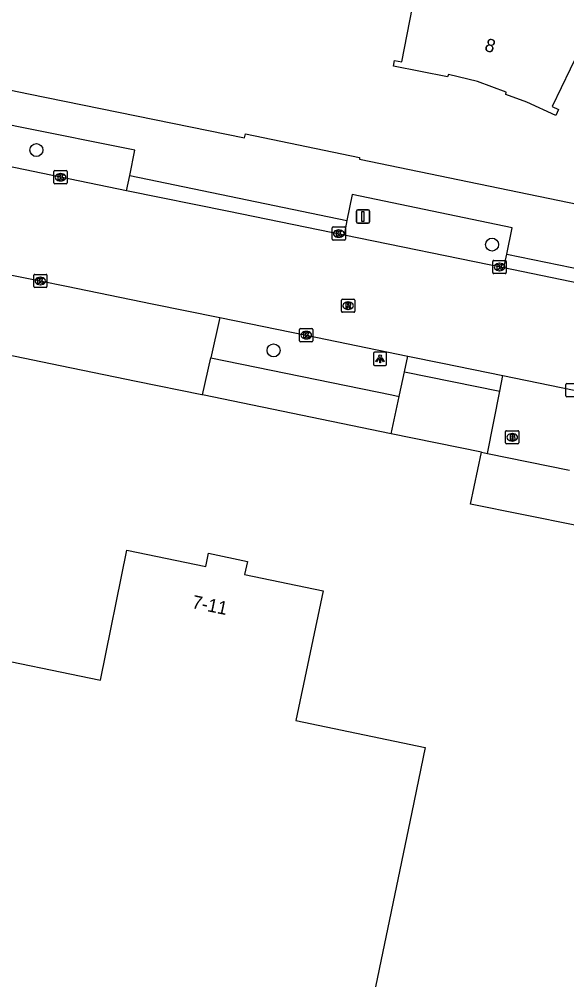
# Model space of a CAD drawing. Extents: x 157692 to 159670, y 381454 to 383289.
# Drawn here: x 158404.6 to 158445.9, y 382455.9 to 382528.3 of the extents above; entities that cross this region are included whole.
import ezdxf

# ---------------------------------------------------------------- set-up
doc = ezdxf.new("R2010")
doc.units = 0
for name, color, linetype in [('IMGEO_Boom', 7, 'Continuous'), ('IMGEO_Brandkraan', 7, 'Continuous'), ('IMGEO_Groenvoorziening', 7, 'Continuous'), ('IMGEO_Kolk', 7, 'Continuous'), ('IMGEO_Lichtpunt', 7, 'Continuous'), ('IMGEO_Pand', 7, 'Continuous'), ('IMGEO_Pand_nummerreeks', 7, 'Continuous'), ('IMGEO_Rijbaan_lokaal_gesloten', 7, 'Continuous'), ('IMGEO_Rioolput', 7, 'Continuous'), ('IMGEO_Verkeersbordpaal', 7, 'Continuous'), ('IMGEO_Voetpad_open', 7, 'Continuous')]:
    doc.layers.add(name, color=color, linetype=linetype)

msp = doc.modelspace()

# ---------------------------------------------------------------- linework, layer by layer
at = {"layer": 'IMGEO_Boom'}
for centre in [(158405.866, 382518.47), (158440.224, 382511.335), (158423.748, 382503.351)]:
    msp.add_circle(centre, 0.489, dxfattribs=at)
at = {"layer": 'IMGEO_Brandkraan'}
for p, q in [((158441.245, 382496.367), (158441.245, 382497.219)), ((158441.32, 382497.293), (158442.172, 382497.293)), ((158442.246, 382497.219), (158442.246, 382496.367)), ((158441.756, 382496.513), (158441.731, 382496.513)), ((158441.733, 382497.073), (158441.758, 382497.073)), ((158442.172, 382496.293), (158441.32, 382496.293))]:
    msp.add_line(p, q, dxfattribs=at)
for points in [[(158441.245, 382496.367), (158441.245, 382497.219)], [(158441.32, 382497.293), (158442.172, 382497.293)], [(158442.246, 382497.219), (158442.246, 382496.367)], [(158441.593, 382496.993), (158441.593, 382496.593), (158441.806, 382496.593)], [(158441.824, 382496.993), (158441.593, 382496.993)], [(158441.772, 382496.912), (158441.718, 382496.912), (158441.718, 382496.836)], [(158441.718, 382496.836), (158441.771, 382496.836)], [(158441.78, 382496.76), (158441.718, 382496.76), (158441.718, 382496.679)], [(158441.718, 382496.679), (158441.78, 382496.679)], [(158442.172, 382496.293), (158441.32, 382496.293)]]:
    msp.add_lwpolyline(points, dxfattribs=at)
for centre, radius, start, end in [((158441.322, 382497.217), 0.0765, 91.55205, 178.44795), ((158441.322, 382497.217), 0.0765, 91.55205, 178.44795), ((158442.17, 382497.217), 0.0765, 1.55205, 88.44795), ((158442.17, 382497.217), 0.0765, 1.55205, 88.44795), ((158441.322, 382496.369), 0.0765, 181.55205, 268.44795), ((158441.322, 382496.369), 0.0765, 181.55205, 268.44795), ((158441.773, 382496.874), 0.0379, 267.82845, 90.93552), ((158441.781, 382496.719), 0.0404, 269.87594, 90.50774), ((158441.812, 382496.844), 0.251, 268.66757, 293.53466), ((158441.828, 382496.848), 0.145, 59.4692, 91.53667), ((158441.853, 382496.895), 0.0922, 285.51372, 58.15012), ((158441.858, 382496.703), 0.105, 301.31148, 78.98903), ((158442.17, 382496.369), 0.0765, 271.55205, 358.44795), ((158442.17, 382496.369), 0.0765, 271.55205, 358.44795)]:
    msp.add_arc(centre, radius, start, end, dxfattribs=at)
for centre, major_axis, ratio, start_param, end_param in [((158441.732, 382496.793), (-0.387, 0.002), 0.722429, 4.712389, 7.853982), ((158441.757, 382496.793), (-0.39, 0.002), 0.717154, 1.570796, 4.712389)]:
    msp.add_ellipse(centre, major_axis=major_axis, ratio=ratio, start_param=start_param, end_param=end_param, dxfattribs=at)
at = {"layer": 'IMGEO_Groenvoorziening'}
msp.add_lwpolyline([(158450.596, 382489.334), (158438.61, 382491.745), (158439.424, 382495.671)], dxfattribs=at)
at = {"layer": 'IMGEO_Kolk'}
for p, q in [((158407.192, 382515.992), (158407.192, 382516.844)), ((158407.267, 382516.918), (158408.119, 382516.918)), ((158407.68, 382516.698), (158407.705, 382516.698)), ((158408.193, 382516.844), (158408.193, 382515.992)), ((158407.703, 382516.138), (158407.678, 382516.138)), ((158408.119, 382515.918), (158407.267, 382515.918)), ((158428.163, 382511.738), (158428.163, 382512.59)), ((158428.238, 382512.664), (158429.09, 382512.664)), ((158428.651, 382512.444), (158428.676, 382512.444)), ((158429.164, 382512.59), (158429.164, 382511.738)), ((158429.09, 382511.664), (158428.238, 382511.664)), ((158428.674, 382511.884), (158428.649, 382511.884)), ((158440.365, 382510.145), (158441.217, 382510.145)), ((158440.29, 382509.219), (158440.29, 382510.071)), ((158440.778, 382509.925), (158440.803, 382509.925)), ((158441.291, 382510.071), (158441.291, 382509.219)), ((158405.666, 382508.165), (158405.666, 382509.017)), ((158405.741, 382509.091), (158406.593, 382509.091)), ((158406.154, 382508.871), (158406.179, 382508.871)), ((158406.667, 382509.017), (158406.667, 382508.165)), ((158441.217, 382509.145), (158440.365, 382509.145)), ((158440.801, 382509.365), (158440.776, 382509.365)), ((158406.593, 382508.091), (158405.741, 382508.091)), ((158406.177, 382508.311), (158406.152, 382508.311)), ((158425.717, 382504.078), (158425.717, 382504.93)), ((158425.792, 382505.004), (158426.644, 382505.004)), ((158426.205, 382504.784), (158426.23, 382504.784)), ((158426.718, 382504.93), (158426.718, 382504.078)), ((158426.644, 382504.004), (158425.792, 382504.004)), ((158426.228, 382504.224), (158426.203, 382504.224)), ((158445.781, 382499.919), (158445.781, 382500.771)), ((158445.856, 382500.845), (158446.708, 382500.845)), ((158446.708, 382499.845), (158445.856, 382499.845))]:
    msp.add_line(p, q, dxfattribs=at)
for points in [[(158407.192, 382515.992), (158407.192, 382516.844)], [(158407.267, 382516.918), (158408.119, 382516.918)], [(158408.193, 382516.844), (158408.193, 382515.992)], [(158407.513, 382516.618), (158407.636, 382516.618), (158407.636, 382516.467), (158407.766, 382516.618), (158407.93, 382516.618), (158407.784, 382516.467), (158407.937, 382516.218), (158407.785, 382516.218), (158407.7, 382516.382), (158407.636, 382516.315), (158407.636, 382516.218), (158407.513, 382516.218), (158407.513, 382516.618)], [(158408.119, 382515.918), (158407.267, 382515.918)], [(158428.163, 382511.738), (158428.163, 382512.59)], [(158428.238, 382512.664), (158429.09, 382512.664)], [(158428.484, 382512.364), (158428.607, 382512.364), (158428.607, 382512.213), (158428.737, 382512.364), (158428.901, 382512.364), (158428.755, 382512.213), (158428.908, 382511.964), (158428.756, 382511.964), (158428.671, 382512.128), (158428.607, 382512.061), (158428.607, 382511.964), (158428.484, 382511.964), (158428.484, 382512.364)], [(158429.164, 382512.59), (158429.164, 382511.738)], [(158429.09, 382511.664), (158428.238, 382511.664)], [(158440.365, 382510.145), (158441.217, 382510.145)], [(158440.29, 382509.219), (158440.29, 382510.071)], [(158440.611, 382509.845), (158440.734, 382509.845), (158440.734, 382509.694), (158440.864, 382509.845), (158441.028, 382509.845), (158440.882, 382509.694), (158441.035, 382509.445), (158440.883, 382509.445), (158440.798, 382509.609), (158440.734, 382509.542), (158440.734, 382509.445), (158440.611, 382509.445), (158440.611, 382509.845)], [(158441.291, 382510.071), (158441.291, 382509.219)], [(158405.666, 382508.165), (158405.666, 382509.017)], [(158405.741, 382509.091), (158406.593, 382509.091)], [(158405.987, 382508.791), (158406.11, 382508.791), (158406.11, 382508.64), (158406.24, 382508.791), (158406.404, 382508.791), (158406.258, 382508.64), (158406.411, 382508.391), (158406.259, 382508.391), (158406.174, 382508.555), (158406.11, 382508.488), (158406.11, 382508.391), (158405.987, 382508.391), (158405.987, 382508.791)], [(158406.667, 382509.017), (158406.667, 382508.165)], [(158441.217, 382509.145), (158440.365, 382509.145)], [(158406.593, 382508.091), (158405.741, 382508.091)], [(158425.717, 382504.078), (158425.717, 382504.93)], [(158425.792, 382505.004), (158426.644, 382505.004)], [(158426.038, 382504.704), (158426.161, 382504.704), (158426.161, 382504.553), (158426.291, 382504.704), (158426.455, 382504.704), (158426.309, 382504.553), (158426.462, 382504.304), (158426.31, 382504.304), (158426.225, 382504.468), (158426.161, 382504.401), (158426.161, 382504.304), (158426.038, 382504.304), (158426.038, 382504.704)], [(158426.718, 382504.93), (158426.718, 382504.078)], [(158426.644, 382504.004), (158425.792, 382504.004)], [(158445.781, 382499.919), (158445.781, 382500.771)], [(158445.856, 382500.845), (158446.708, 382500.845)], [(158446.708, 382499.845), (158445.856, 382499.845)]]:
    msp.add_lwpolyline(points, dxfattribs=at)
for centre, start, end in [((158407.269, 382516.842), 91.55205, 178.44795), ((158407.269, 382516.842), 91.55205, 178.44795), ((158408.117, 382516.842), 1.55205, 88.44795), ((158408.117, 382516.842), 1.55205, 88.44795), ((158407.269, 382515.994), 181.55205, 268.44795), ((158407.269, 382515.994), 181.55205, 268.44795), ((158408.117, 382515.994), 271.55205, 358.44795), ((158408.117, 382515.994), 271.55205, 358.44795), ((158428.24, 382512.588), 91.55205, 178.44795), ((158428.24, 382512.588), 91.55205, 178.44795), ((158429.088, 382512.588), 1.55205, 88.44795), ((158429.088, 382512.588), 1.55205, 88.44795), ((158428.24, 382511.74), 181.55205, 268.44795), ((158428.24, 382511.74), 181.55205, 268.44795), ((158429.088, 382511.74), 271.55205, 358.44795), ((158429.088, 382511.74), 271.55205, 358.44795), ((158440.367, 382510.069), 91.55205, 178.44795), ((158440.367, 382510.069), 91.55205, 178.44795), ((158441.215, 382510.069), 1.55205, 88.44795), ((158441.215, 382510.069), 1.55205, 88.44795), ((158405.743, 382509.015), 91.55205, 178.44795), ((158405.743, 382509.015), 91.55205, 178.44795), ((158406.591, 382509.015), 1.55205, 88.44795), ((158406.591, 382509.015), 1.55205, 88.44795), ((158440.367, 382509.221), 181.55205, 268.44795), ((158440.367, 382509.221), 181.55205, 268.44795), ((158441.215, 382509.221), 271.55205, 358.44795), ((158441.215, 382509.221), 271.55205, 358.44795), ((158405.743, 382508.167), 181.55205, 268.44795), ((158405.743, 382508.167), 181.55205, 268.44795), ((158406.591, 382508.167), 271.55205, 358.44795), ((158406.591, 382508.167), 271.55205, 358.44795), ((158425.794, 382504.928), 91.55205, 178.44795), ((158425.794, 382504.928), 91.55205, 178.44795), ((158426.642, 382504.928), 1.55205, 88.44795), ((158426.642, 382504.928), 1.55205, 88.44795), ((158425.794, 382504.08), 181.55205, 268.44795), ((158425.794, 382504.08), 181.55205, 268.44795), ((158426.642, 382504.08), 271.55205, 358.44795), ((158426.642, 382504.08), 271.55205, 358.44795), ((158445.858, 382500.769), 91.55205, 178.44795), ((158445.858, 382500.769), 91.55205, 178.44795), ((158445.858, 382499.921), 181.55205, 268.44795), ((158445.858, 382499.921), 181.55205, 268.44795)]:
    msp.add_arc(centre, 0.0765, start, end, dxfattribs=at)
for centre, major_axis, ratio, start_param, end_param in [((158407.679, 382516.418), (-0.387, 0.002), 0.722429, 4.712389, 7.853982), ((158407.704, 382516.418), (-0.39, 0.002), 0.717154, 1.570796, 4.712389), ((158428.65, 382512.164), (-0.387, 0.002), 0.722429, 4.712389, 7.853982), ((158428.675, 382512.164), (-0.39, 0.002), 0.717154, 1.570796, 4.712389), ((158440.777, 382509.645), (-0.387, 0.002), 0.722429, 4.712389, 7.853982), ((158440.802, 382509.645), (-0.39, 0.002), 0.717154, 1.570796, 4.712389), ((158406.153, 382508.591), (-0.387, 0.002), 0.722429, 4.712389, 7.853982), ((158406.178, 382508.591), (-0.39, 0.002), 0.717154, 1.570796, 4.712389), ((158426.204, 382504.504), (-0.387, 0.002), 0.722429, 4.712389, 7.853982), ((158426.229, 382504.504), (-0.39, 0.002), 0.717154, 1.570796, 4.712389)]:
    msp.add_ellipse(centre, major_axis=major_axis, ratio=ratio, start_param=start_param, end_param=end_param, dxfattribs=at)
at = {"layer": 'IMGEO_Lichtpunt'}
for p, q in [((158431.278, 382503.121), (158431.278, 382502.314)), ((158431.278, 382503.121), (158431.278, 382502.314)), ((158432.18, 382503.216), (158431.372, 382503.216)), ((158432.18, 382503.216), (158431.372, 382503.216)), ((158432.274, 382502.314), (158432.274, 382503.121)), ((158432.274, 382502.314), (158432.274, 382503.121)), ((158431.372, 382502.22), (158432.18, 382502.22)), ((158431.372, 382502.22), (158432.18, 382502.22))]:
    msp.add_line(p, q, dxfattribs=at)
for points in [[(158431.652, 382502.785), (158431.691, 382502.757), (158431.503, 382502.495), (158431.465, 382502.522), (158431.652, 382502.785)], [(158431.754, 382502.737), (158431.801, 382502.737), (158431.801, 382502.415), (158431.754, 382502.415), (158431.754, 382502.737)], [(158431.864, 382502.757), (158431.902, 382502.784), (158432.089, 382502.522), (158432.05, 382502.494), (158431.864, 382502.757)]]:
    msp.add_lwpolyline(points, dxfattribs=at)
msp.add_circle((158431.777, 382502.919), 0.0994, dxfattribs=at)
for centre, start, end in [((158431.372, 382503.121), 90, 180), ((158431.372, 382503.121), 90, 180), ((158432.18, 382503.121), 0, 90), ((158432.18, 382503.121), 0, 90), ((158431.372, 382502.314), 180, 270), ((158431.372, 382502.314), 180, 270), ((158432.18, 382502.314), 270, 0), ((158432.18, 382502.314), 270, 360)]:
    msp.add_arc(centre, 0.0946, start, end, dxfattribs=at)
at = {"layer": 'IMGEO_Pand'}
for points in [[(158451.755, 382531.636), (158450.752, 382526.737), (158447.463, 382527.381), (158444.756, 382521.748), (158445.225, 382521.52), (158445.041, 382521.082), (158442.837, 382522.088), (158441.272, 382522.672), (158441.299, 382522.835), (158439.114, 382523.648), (158436.929, 382524.162), (158436.872, 382523.989), (158432.789, 382524.806), (158432.859, 382525.232), (158433.42, 382525.121), (158435.814, 382537.414)], [(158390.267, 382380.63), (158399.274, 382424.371), (158389.722, 382426.3), (158399.927, 382475.591), (158400.941, 382480.487), (158410.704, 382478.466), (158412.683, 382488.275), (158418.645, 382487.049), (158418.833, 382488.045), (158421.773, 382487.432), (158421.569, 382486.436), (158427.492, 382485.202), (158425.423, 382475.426), (158435.178, 382473.39), (158434.165, 382468.494), (158414.848, 382375.539), (158390.267, 382380.63)]]:
    msp.add_lwpolyline(points, dxfattribs=at)
at = {"layer": 'IMGEO_Rijbaan_lokaal_gesloten'}
for points in [[(158412.665, 382515.4), (158407.689, 382516.417), (158403.558, 382517.279), (158396.686, 382518.681)], [(158429.075, 382512.06), (158420.38, 382513.822), (158412.665, 382515.4)], [(158441.115, 382509.579), (158429.075, 382512.06)], [(158455.234, 382506.703), (158447.039, 382508.382), (158446.823, 382508.402), (158441.115, 382509.579)], [(158403.257, 382509.189), (158406.163, 382508.592), (158408.127, 382508.192), (158414.605, 382506.871), (158419.699, 382505.833)], [(158419.699, 382505.833), (158426.214, 382504.505), (158433.869, 382502.92)], [(158433.869, 382502.92), (158436.477, 382502.38), (158441.03, 382501.451)], [(158441.03, 382501.451), (158447.261, 382500.179)]]:
    msp.add_lwpolyline(points, dxfattribs=at)
at = {"layer": 'IMGEO_Rioolput'}
for p, q in [((158428.872, 382506.3), (158428.872, 382507.152)), ((158428.947, 382507.226), (158429.799, 382507.226)), ((158429.36, 382507.006), (158429.385, 382507.006)), ((158429.873, 382507.152), (158429.873, 382506.3)), ((158429.799, 382506.226), (158428.947, 382506.226)), ((158429.383, 382506.446), (158429.358, 382506.446))]:
    msp.add_line(p, q, dxfattribs=at)
for points in [[(158428.872, 382506.3), (158428.872, 382507.152)], [(158428.947, 382507.226), (158429.799, 382507.226)], [(158429.461, 382506.924), (158429.209, 382506.926), (158429.209, 382506.526)], [(158429.209, 382506.526), (158429.333, 382506.526), (158429.333, 382506.688), (158429.344, 382506.688)], [(158429.387, 382506.845), (158429.333, 382506.845), (158429.333, 382506.764)], [(158429.333, 382506.764), (158429.385, 382506.764)], [(158429.391, 382506.659), (158429.462, 382506.526), (158429.602, 382506.526), (158429.537, 382506.652)], [(158429.873, 382507.152), (158429.873, 382506.3)], [(158429.799, 382506.226), (158428.947, 382506.226)]]:
    msp.add_lwpolyline(points, dxfattribs=at)
for centre, radius, start, end in [((158428.949, 382507.15), 0.0765, 91.55205, 178.44795), ((158428.949, 382507.15), 0.0765, 91.55205, 178.44795), ((158429.343, 382506.635), 0.0533, 26.02933, 88.69889), ((158429.369, 382506.953), 0.19, 274.7715, 282.96867), ((158429.393, 382506.749), 0.0964, 77.00612, 93.18647), ((158429.407, 382506.806), 0.0378, 276.66336, 79.67722), ((158429.46, 382506.814), 0.109, 350.36119, 89.41601), ((158429.458, 382506.814), 0.112, 277.58423, 350.98172), ((158429.442, 382506.599), 0.108, 29.51342, 73.79051), ((158429.797, 382507.15), 0.0765, 1.55205, 88.44795), ((158429.797, 382507.15), 0.0765, 1.55205, 88.44795), ((158428.949, 382506.302), 0.0765, 181.55205, 268.44795), ((158428.949, 382506.302), 0.0765, 181.55205, 268.44795), ((158429.797, 382506.302), 0.0765, 271.55205, 358.44795), ((158429.797, 382506.302), 0.0765, 271.55205, 358.44795)]:
    msp.add_arc(centre, radius, start, end, dxfattribs=at)
for centre, major_axis, ratio, start_param, end_param in [((158429.359, 382506.726), (-0.387, 0.002), 0.722429, 4.712389, 7.853982), ((158429.384, 382506.726), (-0.39, 0.002), 0.717154, 1.570796, 4.712389)]:
    msp.add_ellipse(centre, major_axis=major_axis, ratio=ratio, start_param=start_param, end_param=end_param, dxfattribs=at)
at = {"layer": 'IMGEO_Verkeersbordpaal'}
for p, q in [((158429.993, 382513.058), (158429.993, 382513.858)), ((158429.993, 382513.858), (158429.993, 382513.058)), ((158430.093, 382513.958), (158430.883, 382513.958)), ((158430.883, 382513.958), (158430.093, 382513.958)), ((158430.983, 382513.858), (158430.983, 382513.058)), ((158430.983, 382513.058), (158430.983, 382513.858)), ((158430.883, 382512.958), (158430.093, 382512.958)), ((158430.093, 382512.958), (158430.883, 382512.958))]:
    msp.add_line(p, q, dxfattribs=at)
msp.add_lwpolyline([(158430.413, 382513.833), (158430.563, 382513.833), (158430.563, 382513.083), (158430.413, 382513.083), (158430.413, 382513.833)], dxfattribs=at)
for centre, start, end in [((158430.093, 382513.858), 90, 180), ((158430.093, 382513.858), 90, 180), ((158430.883, 382513.858), 0, 90), ((158430.883, 382513.858), 360, 90), ((158430.093, 382513.058), 180, 270), ((158430.093, 382513.058), 180, 270), ((158430.883, 382513.058), 270, 0), ((158430.883, 382513.058), 270, 0)]:
    msp.add_arc(centre, 0.1, start, end, dxfattribs=at)
at = {"layer": 'IMGEO_Voetpad_open'}
for points in [[(158195.722, 382566.191), (158274.782, 382549.891), (158311.051, 382542.412), (158311.095, 382542.581), (158321.419, 382540.176), (158391.337, 382525.614), (158405.273, 382522.711), (158421.57, 382519.396), (158421.623, 382519.691), (158430.232, 382517.917), (158430.22, 382517.771), (158448.226, 382514.066), (158448.261, 382514.179), (158456.419, 382512.52), (158477.322, 382508.223), (158500, 382503.578), (158504.177, 382502.734)], [(158412.913, 382516.552), (158413.282, 382518.467), (158404.512, 382520.235), (158397.343, 382521.703), (158396.948, 382519.807)], [(158412.665, 382515.4), (158412.913, 382516.552)], [(158412.913, 382516.552), (158429.271, 382513.144)], [(158441.325, 382510.606), (158441.735, 382512.608), (158429.668, 382515.105), (158429.271, 382513.144)], [(158429.271, 382513.144), (158429.075, 382512.06)], [(158441.115, 382509.579), (158441.325, 382510.606)], [(158441.325, 382510.606), (158447.212, 382509.403), (158455.416, 382507.727)], [(158419.699, 382505.833), (158419.025, 382502.796)], [(158418.401, 382499.986), (158418.333, 382500), (158413.381, 382501.016), (158406.934, 382502.34), (158402.173, 382503.317)], [(158433.626, 382501.733), (158433.869, 382502.92)], [(158418.401, 382499.986), (158419.025, 382502.796)], [(158419.025, 382502.796), (158432.66, 382500), (158433.226, 382499.884)], [(158433.226, 382499.884), (158433.251, 382500), (158433.626, 382501.733)], [(158433.626, 382501.733), (158440.799, 382500.263)], [(158440.799, 382500.263), (158441.03, 382501.451)], [(158432.629, 382497.066), (158418.401, 382499.986)], [(158439.888, 382495.576), (158440.799, 382500.263)], [(158432.629, 382497.066), (158433.226, 382499.884)], [(158439.424, 382495.671), (158432.629, 382497.066)], [(158439.424, 382495.671), (158439.888, 382495.576)], [(158439.888, 382495.576), (158446.061, 382494.309)]]:
    msp.add_lwpolyline(points, dxfattribs=at)

# ---------------------------------------------------------------- texts
at = {"layer": 'IMGEO_Pand_nummerreeks'}
for s, rotation, p in [('8', 343.10849, (158439.587, 382525.988)), ('7-11', 348.27699, (158417.542, 382483.916))]:
    msp.add_text(s, height=1, rotation=rotation, dxfattribs=at).set_placement(p)

doc.saveas('drawing.dxf')
